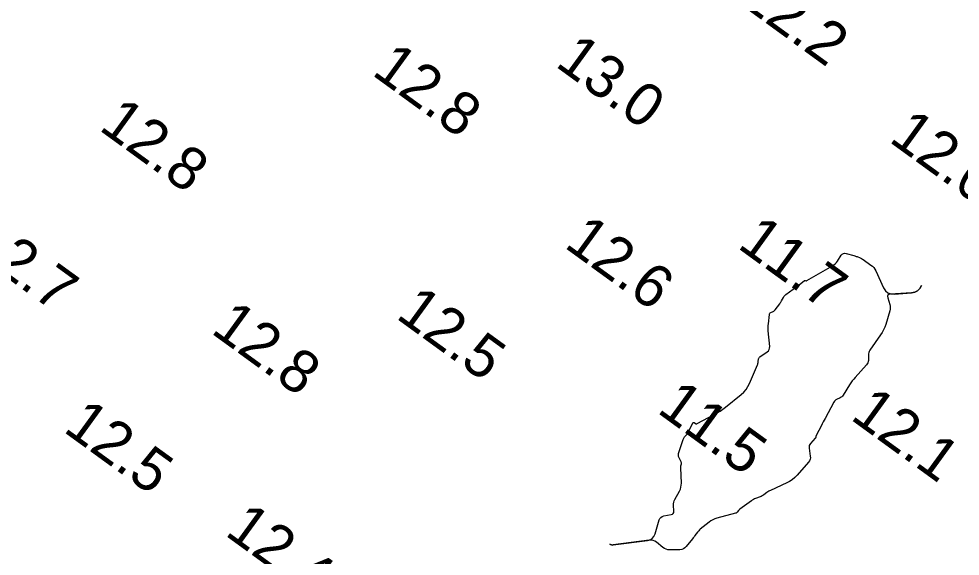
# Model space of a CAD drawing. Extents: x 815352 to 820877, y 582403 to 597439.
# Drawn here: x 818971.4 to 819081.8, y 587346.1 to 587409 of the extents above; entities that cross this region are included whole.
import ezdxf

# ---------------------------------------------------------------- set-up
doc = ezdxf.new("R2010")
doc.units = 0
doc.layers.add('V-CONT-EL12', color=7, linetype='Continuous')
doc.layers.add('V-TOPO-SOUN', color=7, linetype='Continuous')

msp = doc.modelspace()

# ---------------------------------------------------------------- linework, layer by layer
at = {"layer": 'V-CONT-EL12'}
msp.add_lwpolyline([(819069.41, 587381.23), (819069.5, 587381.2), (819069.59, 587381.17), (819069.68, 587381.14), (819070.04, 587380.99), (819070.13, 587380.95), (819070.21, 587380.91), (819070.3, 587380.86), (819070.38, 587380.8), (819071.31, 587380.15), (819071.49, 587380.01), (819071.64, 587379.86), (819071.76, 587379.68), (819071.87, 587379.49), (819072.79, 587377.5), (819073.01, 587377.15), (819073.29, 587376.91), (819073.63, 587376.78), (819074.04, 587376.76), (819076.06, 587376.9), (819076.45, 587376.98), (819076.77, 587377.14), (819077.02, 587377.4), (819077.21, 587377.74), (819077.02, 587377.4), (819076.77, 587377.14), (819076.45, 587376.98), (819076.06, 587376.9), (819073.56, 587376.73), (819073.39, 587376.69), (819073.29, 587376.61), (819073.25, 587376.49), (819073.27, 587376.31), (819073.5, 587375.54), (819073.55, 587375.35), (819073.56, 587375.16), (819073.55, 587374.97), (819073.5, 587374.78), (819073.03, 587373.19), (819072.92, 587372.86), (819072.78, 587372.55), (819072.62, 587372.25), (819072.44, 587371.97), (819071.18, 587370.17), (819071.1, 587370.04), (819071.05, 587369.9), (819071.02, 587369.76), (819071, 587369.61), (819071, 587368.99), (819070.98, 587368.84), (819070.94, 587368.7), (819070.88, 587368.58), (819070.79, 587368.46), (819069.46, 587367), (819069.28, 587366.79), (819069.11, 587366.58), (819068.95, 587366.35), (819068.79, 587366.12), (819068.03, 587364.9), (819067.97, 587364.81), (819067.89, 587364.73), (819067.8, 587364.66), (819067.7, 587364.6), (819067.28, 587364.4), (819067.19, 587364.35), (819067.1, 587364.28), (819067.03, 587364.2), (819066.97, 587364.1), (819065.93, 587362.18), (819065.82, 587361.97), (819065.71, 587361.77), (819065.6, 587361.57), (819065.5, 587361.36), (819064.89, 587360.18), (819064.88, 587360.16), (819064.87, 587360.13), (819064.86, 587360.1), (819064.85, 587360.07), (819064.83, 587359.96), (819064.82, 587359.93), (819064.81, 587359.91), (819064.79, 587359.88), (819064.78, 587359.86), (819064.22, 587359.24), (819064.13, 587359.12), (819064.08, 587359), (819064.06, 587358.86), (819064.06, 587358.72), (819064.2, 587357.78), (819064.21, 587357.59), (819064.18, 587357.4), (819064.11, 587357.23), (819063.99, 587357.06), (819062.64, 587355.53), (819062.37, 587355.26), (819062.08, 587355.01), (819061.77, 587354.8), (819061.43, 587354.63), (819059.53, 587353.76), (819059.43, 587353.7), (819059.32, 587353.65), (819059.22, 587353.58), (819059.12, 587353.52), (819058.74, 587353.24), (819058.64, 587353.17), (819058.54, 587353.11), (819058.44, 587353.06), (819058.33, 587353.01), (819057.77, 587352.8), (819057.64, 587352.75), (819057.52, 587352.68), (819057.4, 587352.61), (819057.29, 587352.54), (819055.95, 587351.56), (819055.9, 587351.52), (819055.86, 587351.48), (819055.81, 587351.44), (819055.78, 587351.39), (819055.62, 587351.21), (819055.59, 587351.17), (819055.54, 587351.13), (819055.49, 587351.1), (819055.44, 587351.09), (819053.25, 587350.49), (819053.01, 587350.41), (819052.77, 587350.3), (819052.55, 587350.18), (819052.34, 587350.02), (819051.3, 587349.2), (819051.21, 587349.12), (819051.13, 587349.03), (819051.05, 587348.95), (819050.97, 587348.85), (819050.68, 587348.46), (819050.61, 587348.37), (819050.54, 587348.27), (819050.46, 587348.18), (819050.39, 587348.08), (819049.66, 587347.17), (819049.51, 587347.01), (819049.33, 587346.9), (819049.13, 587346.83), (819048.9, 587346.8), (819047.75, 587346.79), (819047.51, 587346.8), (819047.3, 587346.86), (819047.09, 587346.95), (819046.9, 587347.08), (819046.17, 587347.69), (819045.98, 587347.82), (819045.77, 587347.9), (819045.56, 587347.94), (819045.33, 587347.93), (819041.09, 587347.36), (819040.98, 587347.35), (819040.88, 587347.37), (819040.78, 587347.41), (819040.69, 587347.46), (819040.78, 587347.41), (819040.88, 587347.37), (819040.98, 587347.35), (819041.09, 587347.36), (819045.1, 587347.9), (819045.42, 587347.98), (819045.68, 587348.13), (819045.87, 587348.36), (819046, 587348.66), (819046.5, 587350.29), (819046.58, 587350.46), (819046.69, 587350.6), (819046.84, 587350.7), (819047.02, 587350.76), (819047.89, 587350.93), (819048.03, 587350.98), (819048.14, 587351.06), (819048.19, 587351.18), (819048.21, 587351.34), (819048.17, 587352.03), (819048.18, 587352.2), (819048.2, 587352.36), (819048.25, 587352.52), (819048.32, 587352.67), (819048.87, 587353.68), (819048.97, 587353.9), (819049.04, 587354.13), (819049.08, 587354.36), (819049.09, 587354.61), (819049.03, 587356.39), (819049.03, 587356.45), (819049.03, 587356.51), (819049.04, 587356.57), (819049.04, 587356.63), (819049.09, 587356.87), (819049.09, 587356.93), (819049.09, 587356.99), (819049.08, 587357.05), (819049.06, 587357.1), (819048.79, 587357.64), (819048.75, 587357.74), (819048.73, 587357.85), (819048.73, 587357.96), (819048.76, 587358.08), (819049.29, 587359.72), (819049.33, 587359.8), (819049.37, 587359.88), (819049.41, 587359.96), (819049.47, 587360.03), (819049.71, 587360.31), (819049.76, 587360.38), (819049.81, 587360.45), (819049.86, 587360.53), (819049.91, 587360.61), (819050.44, 587361.66), (819050.46, 587361.7), (819050.5, 587361.72), (819050.53, 587361.72), (819050.57, 587361.7), (819050.74, 587361.59), (819050.79, 587361.57), (819050.83, 587361.57), (819050.88, 587361.57), (819050.92, 587361.59), (819052.94, 587362.65), (819053.28, 587362.84), (819053.62, 587363.05), (819053.94, 587363.28), (819054.26, 587363.52), (819056.09, 587364.98), (819056.4, 587365.26), (819056.67, 587365.57), (819056.89, 587365.92), (819057.08, 587366.29), (819058, 587368.48), (819058.03, 587368.56), (819058.06, 587368.64), (819058.08, 587368.73), (819058.09, 587368.81), (819058.13, 587369.15), (819058.15, 587369.23), (819058.19, 587369.3), (819058.23, 587369.36), (819058.3, 587369.41), (819059.14, 587369.99), (819059.29, 587370.11), (819059.38, 587370.25), (819059.43, 587370.42), (819059.44, 587370.61), (819059.27, 587372.43), (819059.25, 587372.64), (819059.25, 587372.85), (819059.26, 587373.06), (819059.28, 587373.27), (819059.4, 587374.36), (819059.42, 587374.44), (819059.45, 587374.5), (819059.5, 587374.55), (819059.56, 587374.59), (819059.85, 587374.72), (819059.92, 587374.76), (819059.98, 587374.8), (819060.04, 587374.86), (819060.09, 587374.92), (819060.61, 587375.62), (819060.67, 587375.71), (819060.73, 587375.8), (819060.79, 587375.89), (819060.84, 587375.98), (819061.04, 587376.37), (819061.1, 587376.46), (819061.16, 587376.54), (819061.24, 587376.62), (819061.32, 587376.69), (819062.19, 587377.31), (819062.33, 587377.41), (819062.47, 587377.51), (819062.6, 587377.61), (819062.74, 587377.72), (819063.49, 587378.31), (819063.51, 587378.33), (819063.54, 587378.34), (819063.56, 587378.34), (819063.59, 587378.34), (819063.7, 587378.32), (819063.72, 587378.31), (819063.75, 587378.32), (819063.77, 587378.32), (819063.8, 587378.33), (819066.8, 587380.07), (819066.97, 587380.18), (819067.12, 587380.3), (819067.25, 587380.45), (819067.37, 587380.61), (819067.82, 587381.3), (819067.93, 587381.43), (819068.07, 587381.51), (819068.22, 587381.54), (819068.39, 587381.52), (819069.31, 587381.26)], close=True, dxfattribs=at)

# ---------------------------------------------------------------- texts
at = {"layer": 'V-TOPO-SOUN'}
for s, p in [('12.2 ', (819055.69, 587410.9)), ('12.8 ', (819012.67, 587402.53)), ('13.0 ', (819034.17, 587403.53)), ('12.8 ', (818980.69, 587396.07)), ('12.0 ', (819073.28, 587394.7)), ('12.7 ', (818965.36, 587382.03)), ('12.6 ', (819035.22, 587382.32)), ('11.7 ', (819055.52, 587382.26)), ('12.5 ', (819015.49, 587374.02)), ('12.8 ', (818993.81, 587372.28)), ('11.5 ', (819046.1, 587362.97)), ('12.1 ', (819068.76, 587362.17)), ('12.5 ', (818976.51, 587360.73)), ('12.4 ', (818995.45, 587348.6))]:
    msp.add_text(s, height=5, rotation=324, dxfattribs=at).set_placement(p)

doc.saveas('drawing.dxf')
